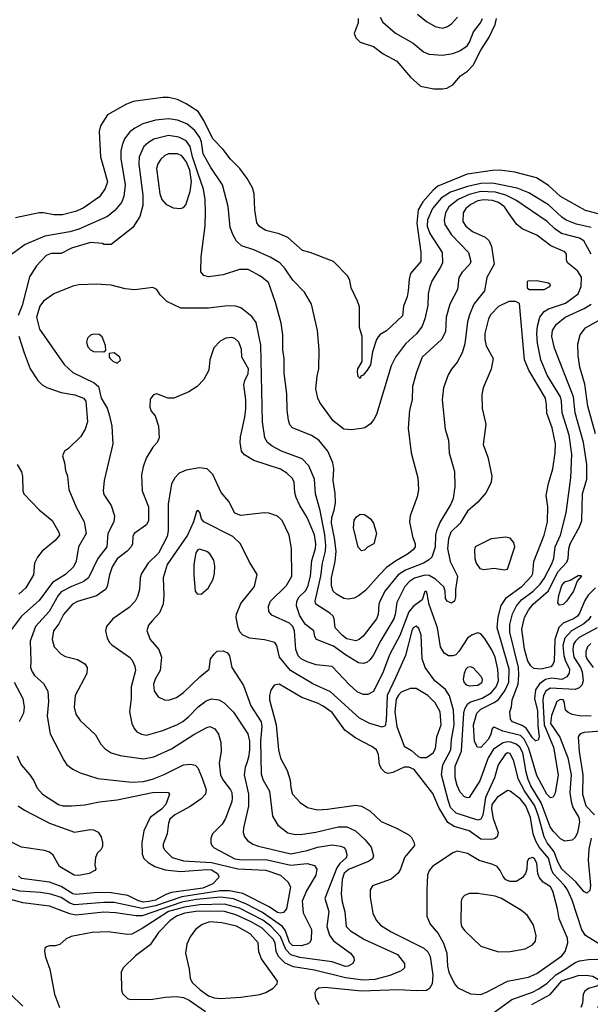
# Model space of a CAD drawing. Extents: x 997026 to 1115308, y 536381 to 619039.
# Tile 440 of 484: x 1097794 to 1101668, y 556047 to 562737. Entities that reach past the tile are written whole.
import ezdxf

# ---------------------------------------------------------------- set-up
doc = ezdxf.new("R2010")
doc.units = 0

msp = doc.modelspace()

# ---------------------------------------------------------------- linework, layer by layer
at = {"layer": '0CON20XD'}
for points in [[(1100092.2, 562745), (1100092.5, 562715), (1100065.6, 562644.4), (1100075, 562614), (1100105, 562584.3), (1100195, 562555.6), (1100262, 562505), (1100355, 562454.3), (1100446.8, 562346.8), (1100515, 562286), (1100605, 562267.1), (1100665, 562267.1), (1100695, 562272.9), (1100734.5, 562295.5), (1100785.7, 562355), (1100835, 562387.5), (1100871.8, 562428.2), (1100925, 562530.8), (1100982.2, 562617.8), (1101022.1, 562705), (1101032.3, 562745)], [(1100241.4, 562755), (1100259.6, 562719.6), (1100345.7, 562645), (1100465, 562577.1), (1100535, 562519.5), (1100572.3, 562502.3), (1100665, 562496.2), (1100735, 562506.9), (1100781.4, 562525), (1100831.2, 562558.8), (1100848.8, 562585), (1100876, 562654), (1100922.1, 562715), (1100936.6, 562745)], [(1100494.3, 562775), (1100555, 562724.4), (1100615, 562692), (1100665, 562680), (1100699.1, 562690.9), (1100725, 562708), (1100766.3, 562753.7)], [(1100432.5, 560895), (1100425.3, 560854.7), (1100399.7, 560790.3), (1100392.5, 560725), (1100285, 560621.9), (1100241.5, 560598.5), (1100227.4, 560582.6), (1100215.6, 560564.4), (1100190.3, 560479.7), (1100175, 560392.5), (1100153.3, 560355), (1100125, 560322.5), (1100110, 560315), (1100105, 560300), (1100093, 560313), (1100086.7, 560345), (1100090, 560365), (1100120, 560415), (1100120, 560585), (1100100, 560645), (1100100, 560785), (1100088, 560825), (1100044, 560915), (1100036, 560965), (1100022, 560995), (1099925, 561093.8), (1099765, 561156), (1099715, 561168), (1099615, 561257.5), (1099555, 561281.9), (1099465, 561305.6), (1099421.2, 561331.2), (1099404.2, 561355.8), (1099390.5, 561445), (1099385.6, 561555), (1099374.3, 561595), (1099337.2, 561657.2), (1099288.6, 561725), (1099225, 561788.6), (1099174.6, 561854.6), (1099105, 561928.1), (1099043.3, 562053.3), (1099005, 562113.3), (1098925, 562166.4), (1098865, 562194.5), (1098805, 562208.5), (1098765, 562209.5), (1098565, 562180.8), (1098515, 562162), (1098390.3, 562089.7), (1098342.5, 562015), (1098333.2, 561976.8), (1098341.5, 561805), (1098364.5, 561725), (1098388.8, 561635), (1098375, 561590), (1098335, 561534.4), (1098223.8, 561456.2), (1098173.3, 561435), (1098085, 561411.5), (1098025, 561411.1), (1097955, 561425.6), (1097925, 561425.6), (1097765, 561391.1)], [(1101675, 561324.4), (1101575, 561347), (1101505, 561375.3), (1101474.8, 561394.8), (1101385, 561478.6), (1101249.8, 561559.8), (1101172.3, 561592.3), (1101005, 561626.9), (1100925, 561623.1), (1100835, 561604.9), (1100720, 561565), (1100656.5, 561523.5), (1100596.7, 561455), (1100562.6, 561377.4), (1100561, 561335), (1100577.8, 561285), (1100661.5, 561155), (1100664.6, 561085), (1100651.8, 561055), (1100595.4, 560965), (1100578.5, 560925), (1100567.3, 560875), (1100564.7, 560795), (1100545.3, 560704.8), (1100526.2, 560655), (1100488.3, 560601.7), (1100412.9, 560535), (1100344.5, 560445), (1100316.7, 560385), (1100216, 560054), (1100199.4, 560020.6), (1100175, 559990), (1100136.7, 559965), (1100115, 559958.6), (1100045, 559950), (1099995, 559955.6), (1099922.3, 560012.3), (1099831.9, 560135), (1099816.9, 560165), (1099805, 560230), (1099813.1, 560315), (1099825.6, 560365), (1099826.9, 560495), (1099815.5, 560625.5), (1099775.8, 560805), (1099728.1, 560885), (1099647.6, 560967.6), (1099595.3, 561045), (1099559.6, 561085), (1099495, 561124.7), (1099383.9, 561173.9), (1099300.6, 561200.6), (1099265, 561231.4), (1099242.1, 561272.1), (1099222.9, 561325), (1099208.1, 561468.1), (1099170, 561615), (1099092.3, 561732.3), (1099040.3, 561825), (1099028.3, 561905), (1099017.3, 561937.3), (1098982.4, 561985), (1098928.8, 562028.8), (1098865, 562053.8), (1098805, 562063.8), (1098715, 562053.7), (1098630.7, 562029.3), (1098575, 562000), (1098541.8, 561975), (1098505, 561926.9), (1098488.7, 561885), (1098481.2, 561845), (1098481.2, 561795), (1098510.3, 561615), (1098500.8, 561535), (1098484.3, 561495.7), (1098439.9, 561440.1), (1098390.1, 561399.9), (1098195.5, 561314.5), (1098135, 561296.6), (1097965, 561266.6), (1097829.7, 561210.3), (1097731.9, 561138.1)], [(1101673.1, 561145), (1101624.4, 561235), (1101595, 561251.6), (1101473.8, 561283.8), (1101426.7, 561316.7), (1101375.9, 561365.9), (1101161.6, 561511.6), (1101094, 561544), (1101024.6, 561564.6), (1100925, 561569.1), (1100845, 561550.2), (1100770.4, 561515), (1100707.6, 561465), (1100684.2, 561425), (1100676.7, 561375), (1100681.3, 561345), (1100725, 561276.4), (1100840.6, 561155), (1100856.7, 561095), (1100851.1, 561075), (1100797.7, 561022.3), (1100776.5, 560985), (1100766.5, 560905), (1100714.6, 560805), (1100689.2, 560715), (1100684.6, 560615.4), (1100658.9, 560565), (1100527.5, 560445), (1100487.8, 560342.2), (1100461.8, 560245), (1100458.5, 560155), (1100441.5, 560085), (1100431.7, 559961.7), (1100451.5, 559795), (1100496.7, 559625), (1100500.5, 559545), (1100493.5, 559495), (1100445.6, 559365), (1100440.6, 559325), (1100461.2, 559225), (1100479.6, 559175), (1100478.8, 559155), (1100464.5, 559135), (1100427.5, 559105), (1100345, 559058.8), (1100284.1, 559015.9), (1100235, 558962.3), (1100141.4, 558858.6), (1100095, 558821.5), (1100065, 558806.5), (1100025, 558799.1), (1099995, 558803.8), (1099945, 558833.6), (1099923.2, 558855), (1099911, 558891), (1099910, 558945), (1099936.7, 559055), (1099941.6, 559125), (1099931.2, 559215), (1099910.3, 559315), (1099913.6, 559355), (1099930, 559405), (1099937.5, 559455), (1099935, 559517.5), (1099921.6, 559605), (1099927.5, 559685), (1099920, 559725), (1099885.5, 559805), (1099825, 559880.6), (1099775, 559912.5), (1099645, 559964.3), (1099627.1, 559985), (1099617.8, 560015), (1099609.5, 560085), (1099607.3, 560195), (1099589.5, 560335), (1099589.5, 560435), (1099579.5, 560495), (1099579.5, 560595), (1099570, 560675), (1099530, 560815), (1099482, 560952), (1099428, 560995), (1099345, 561040), (1099285, 561040.8), (1099175, 561003.5), (1099075, 560989.2), (1099045, 560998.8), (1099023.8, 561025), (1099026.9, 561125), (1099053, 561337), (1099056.2, 561425), (1099052.7, 561515), (1099041.2, 561585), (1099005, 561688.9), (1098966, 561805), (1098950.2, 561875), (1098925, 561913.9), (1098875, 561940), (1098805, 561951.3), (1098704.3, 561925), (1098667.3, 561902.7), (1098637.5, 561875), (1098603.7, 561806.4), (1098602.2, 561755), (1098630.3, 561545), (1098630.8, 561475), (1098610.2, 561399.8), (1098561.2, 561325), (1098415, 561210), (1098365, 561210), (1098355, 561217.5), (1098275, 561222.2), (1098144.7, 561185.3), (1098075, 561148.8), (1098007.9, 561147.9), (1097972.9, 561135), (1097908.5, 561065), (1097860.5, 560989.5), (1097810.3, 560795), (1097783.2, 560726.8)], [(1098885, 561453.3), (1098905, 561460.6), (1098920.7, 561479.3), (1098951.2, 561568.8), (1098959.1, 561635), (1098948.5, 561715), (1098925, 561774.7), (1098895, 561811.6), (1098865, 561825.8), (1098805, 561826.5), (1098778.5, 561815), (1098751, 561789), (1098732.5, 561757.5), (1098723.4, 561726.6), (1098744.7, 561555), (1098758.7, 561515), (1098785, 561483.8), (1098835, 561458.8), (1098885, 561453.3)], [(1101755, 561410), (1101635, 561440), (1101465.6, 561535), (1101385, 561611.5), (1101303.3, 561663.3), (1101155, 561701.3), (1101054.7, 561714.7), (1101005, 561712.6), (1100833, 561687), (1100633.4, 561606.6), (1100600.1, 561579.9), (1100530, 561500), (1100500, 561445), (1100489.6, 561355), (1100518.4, 561155), (1100517.8, 561095), (1100447.6, 561012.4), (1100437.5, 560975), (1100432.5, 560895)], [(1101671.7, 558685), (1101657.5, 558662.5), (1101625, 558633.1), (1101539.7, 558585), (1101496.4, 558535), (1101482.7, 558485), (1101487.6, 558417.6), (1101496.9, 558385), (1101527.9, 558325), (1101525, 558296.9), (1101508.6, 558271.4), (1101475, 558253.5), (1101405, 558261.9), (1101365, 558253.8), (1101322.4, 558225), (1101296.2, 558183.8), (1101289.5, 558125), (1101310.5, 558040.5), (1101311.4, 557941.4), (1101320.5, 557865), (1101315, 557842.5), (1101295, 557836.4), (1101275, 557856.9), (1101232.7, 557922.7), (1101205, 557941.1), (1101139.2, 557965), (1101125.7, 557985), (1101122.9, 558035), (1101132.9, 558067.1), (1101136.8, 558115), (1101178.8, 558221.2), (1101183.8, 558285), (1101179.7, 558335), (1101120.8, 558575), (1101121.4, 558628.6), (1101139, 558701), (1101167.2, 558755), (1101201.9, 558795), (1101281.1, 558855), (1101328.2, 558901.8), (1101355, 558940.4), (1101404.2, 559035), (1101419.7, 559075), (1101430.3, 559155), (1101466.2, 559235), (1101503.6, 559386.4), (1101535.8, 559624.2), (1101542.9, 559785), (1101524.2, 559914.2), (1101478.1, 560065), (1101473.8, 560145), (1101464.8, 560175), (1101375, 560320.9), (1101333.4, 560425), (1101308.9, 560538.9), (1101305.2, 560605), (1101309.5, 560655), (1101325, 560715.6), (1101355.2, 560754.8), (1101385, 560772.3), (1101499.6, 560810.4), (1101585.4, 560875), (1101607.3, 560925), (1101608.3, 560988.3), (1101580.8, 561030.9), (1101514.3, 561085), (1101507.1, 561105), (1101505.7, 561145), (1101495, 561160), (1101400.3, 561200.3), (1101305, 561272.3), (1101205.4, 561315.4), (1101167.6, 561347.6), (1101113.1, 561425), (1101085.3, 561465), (1101045, 561495.5), (1101005, 561508.6), (1100945, 561512.7), (1100905, 561506.1), (1100858.1, 561481.9), (1100822.9, 561455), (1100804.7, 561425), (1100803.3, 561365), (1100823.2, 561335), (1100869, 561299), (1100955, 561258.5), (1100981.5, 561235), (1100996.2, 561195), (1101016.1, 561076.1), (1100965.7, 560985.7), (1100949.6, 560895), (1100878.2, 560805), (1100848.7, 560731.3), (1100835.3, 560685), (1100816, 560535), (1100797.5, 560472.5), (1100765, 560410.8), (1100725, 560362.5), (1100703.5, 560325), (1100671.1, 560235), (1100662.5, 560155), (1100682.9, 559955), (1100705, 559880), (1100709.4, 559795), (1100746.8, 559666.8), (1100749.1, 559565), (1100736.5, 559483.5), (1100721.1, 559445), (1100649.6, 559325), (1100623.8, 559265), (1100616.9, 559235), (1100615, 559153.3), (1100591.2, 559085), (1100570, 559065), (1100534.5, 559045), (1100413.4, 558996.6), (1100364, 558966), (1100274.5, 558855.5), (1100243.4, 558795), (1100231.8, 558765), (1100228.1, 558695), (1100217.1, 558665), (1100125, 558547.5), (1100098.6, 558525), (1100075, 558517.1), (1100015, 558531.1), (1099985, 558552.3), (1099934.6, 558605), (1099929.1, 558665), (1099921.1, 558685), (1099900.6, 558705), (1099804.4, 558765), (1099800, 558785), (1099837.7, 558955), (1099849.8, 559045), (1099870.8, 559125), (1099872.9, 559165), (1099866.3, 559236.3), (1099835, 559401.2), (1099803.2, 559515), (1099794.7, 559615), (1099755.9, 559705.9), (1099712.4, 559752.4), (1099570.8, 559805), (1099508.5, 559838.5), (1099475.3, 559865.3), (1099457.3, 559895), (1099442, 560005), (1099430, 560525), (1099398.9, 560678.9), (1099370.9, 560720.9), (1099295, 560778.5), (1099260.6, 560790.6), (1099205, 560792.1), (1099075, 560776.2), (1098887.3, 560777.3), (1098793.2, 560823.2), (1098748.3, 560868.3), (1098725, 560903.3), (1098698.3, 560918.3), (1098575, 560902.5), (1098510.8, 560909.2), (1098415, 560933.5), (1098315, 560939.6), (1098195, 560934.6), (1098155, 560925.4), (1098025.9, 560874.1), (1097955, 560825.6), (1097929.5, 560790.5), (1097907.9, 560715), (1097927.8, 560635), (1098094.7, 560394.7), (1098155, 560340.8), (1098299.6, 560269.6), (1098329.1, 560245), (1098347.2, 560165), (1098386.5, 560096.5), (1098404.2, 560045), (1098418.4, 559975), (1098425.5, 559855.5), (1098367.1, 559605), (1098359.5, 559535), (1098365, 559510), (1098414.4, 559435), (1098437.5, 559365), (1098431.8, 559325), (1098392.4, 559245), (1098384.1, 559155), (1098324.8, 559075.2), (1098260.8, 558945), (1098225, 558918.4), (1098144.2, 558885.8), (1098075, 558848.4), (1098055, 558824.6), (1097993.6, 558715), (1097901.6, 558615), (1097864.6, 558515), (1097868.6, 558378.6), (1097867.7, 558335), (1097877.1, 558305), (1097895, 558281.1), (1097956.2, 558226.2), (1097985.6, 558175), (1097990, 558105), (1097980.5, 558005), (1098001.4, 557885), (1098092.5, 557705), (1098114.6, 557674.6), (1098153.7, 557643.7), (1098205, 557620), (1098325, 557580.5), (1098555.9, 557555.9), (1098635, 557561.7), (1098694.4, 557575.6), (1098775, 557607.8), (1098905, 557673.6), (1098955, 557678.9), (1098985, 557671.4), (1099004, 557654), (1099032.8, 557582.7), (1099059.2, 557505), (1099056.2, 557475), (1099026, 557444), (1098950.3, 557389.7), (1098847.5, 557335), (1098812.9, 557305), (1098802.9, 557277.1), (1098794.6, 557205), (1098768.8, 557135), (1098768.2, 557115), (1098778.5, 557095), (1098828.6, 557045), (1098905, 557022.4), (1099095, 557010.5), (1099275, 556967.7), (1099465, 556959), (1099565, 556925.3), (1099615, 556878.6), (1099632.1, 556845), (1099605.5, 556695), (1099585, 556670.9), (1099565, 556665.3), (1099545, 556671.1), (1099488.6, 556708.6), (1099309.6, 556799.6), (1099218.4, 556818.4), (1099155, 556817.3), (1098895, 556777), (1098715, 556714.7), (1098625, 556698.7), (1098435, 556739.2), (1098365, 556739.5), (1098165, 556721.8), (1098133.6, 556733.6), (1098075, 556773), (1098005, 556794.5), (1097935.8, 556805.8), (1097795, 556815.5), (1097735, 556831.2)], [(1101253, 560903), (1101355, 560904), (1101392.5, 560925), (1101397.5, 560935), (1101385, 560947.5), (1101305, 560962.5), (1101245, 560960), (1101240, 560955), (1101240, 560915), (1101253, 560903)], [(1101714.5, 558605.5), (1101591.9, 558538.1), (1101566.7, 558515), (1101555, 558492.9), (1101550.2, 558455), (1101555.9, 558405), (1101601, 558335), (1101613.5, 558305), (1101620.3, 558245), (1101610.4, 558215), (1101593.1, 558196.9), (1101564.8, 558185.2), (1101395, 558194.1), (1101367.4, 558175), (1101350.7, 558145), (1101346.1, 558115), (1101353.9, 557945), (1101417.6, 557795), (1101449.7, 557605), (1101428.8, 557481.2), (1101415, 557453.3), (1101399.1, 557449.1), (1101373.2, 557475), (1101305, 557602.5), (1101251.2, 557785), (1101218.5, 557848.5), (1101195, 557873.7), (1101073.7, 557903.7), (1101015, 557930.8), (1101002.2, 557917.8), (1100991.3, 557875), (1100975.3, 557845), (1100925, 557790.8), (1100903.2, 557793.2), (1100882.3, 557832.3), (1100875.7, 557945), (1100898.6, 558025), (1100925, 558051.4), (1101015, 558097.4), (1101045, 558118.9), (1101087.3, 558177.3), (1101115.5, 558235), (1101116.8, 558325), (1101065.9, 558505.9), (1101036.1, 558605), (1101043.2, 558676.8), (1101062.8, 558757.2), (1101098.9, 558811.1), (1101205, 558888.8), (1101269.4, 558955), (1101277.5, 558975), (1101285.3, 559055), (1101355.7, 559234.3), (1101378.7, 559325), (1101378.9, 559428.9), (1101368.9, 559505), (1101383.3, 559585), (1101413.8, 559685), (1101430.4, 559795), (1101432.1, 559855), (1101409.1, 559965), (1101374.2, 560064.2), (1101371.1, 560121.1), (1101364.7, 560165), (1101250.8, 560355), (1101222.2, 560425), (1101188, 560808), (1101161.2, 560821.2), (1101115, 560821.4), (1101045, 560788.1), (1100992.2, 560735), (1100976.5, 560705), (1100952.5, 560605), (1100951.5, 560565), (1100960.7, 560520.7), (1101008.1, 560435), (1100995, 560362.5), (1100940, 560235), (1100932.1, 560187.9), (1100932.9, 560095), (1100959.7, 559989.7), (1100941.2, 559851.2), (1100972.5, 559765), (1101000, 559635), (1100996, 559595), (1100962, 559525), (1100905, 559459.2), (1100835, 559396.7), (1100784.2, 559315), (1100720.2, 559255), (1100705, 559210), (1100698.8, 559145), (1100716.6, 559056.6), (1100765.9, 558955), (1100753.1, 558865), (1100752.9, 558812.9), (1100745, 558786.7), (1100725, 558772.5), (1100696, 558785), (1100685.8, 558805), (1100682.9, 558855), (1100672.6, 558882.6), (1100616.3, 558936.3), (1100575, 558961), (1100545, 558962.3), (1100475, 558942), (1100440.5, 558919.5), (1100409, 558885), (1100353.5, 558776.5), (1100344.2, 558695), (1100335, 558666.9), (1100245, 558518.5), (1100192.7, 558417.3), (1100172.1, 558387.9), (1100149.8, 558370.2), (1100125, 558362.5), (1100095, 558366.5), (1100005, 558421.2), (1099925, 558480), (1099810, 558525), (1099796.7, 558545), (1099791.2, 558585), (1099735, 558627.3), (1099696.2, 558686.2), (1099673.9, 558755), (1099676.1, 558785), (1099691.6, 558815), (1099733.8, 558856.2), (1099751, 558885), (1099767.3, 558955), (1099776.7, 559063.3), (1099802.9, 559145), (1099804.8, 559174.8), (1099796.3, 559236.3), (1099744.7, 559355), (1099696.1, 559435), (1099670.4, 559490.4), (1099661.1, 559525), (1099657.5, 559595), (1099645, 559620.6), (1099606.9, 559655), (1099565, 559682.1), (1099382.8, 559742.8), (1099320.7, 559780.7), (1099300.8, 559805), (1099291.5, 559865), (1099293.6, 559903.6), (1099323.4, 560036.6), (1099329.7, 560095), (1099329.2, 560155), (1099315.9, 560255), (1099322.1, 560285), (1099345, 560333.3), (1099346.5, 560365), (1099302, 560445), (1099299.2, 560499.2), (1099282, 560545), (1099255, 560571.2), (1099235, 560578), (1099193.6, 560573.6), (1099155, 560553.3), (1099112.5, 560507.5), (1099083.8, 560425), (1099078.8, 560355), (1099045, 560293.3), (1098998.8, 560245), (1098941.3, 560208.7), (1098840, 560165), (1098800, 560165), (1098725, 560194), (1098702.7, 560187.3), (1098680.5, 560159.5), (1098676.7, 560105), (1098686.4, 560076.4), (1098713.3, 560045), (1098736.2, 559975), (1098740, 559895), (1098726, 559865), (1098696.8, 559833.2), (1098652.8, 559757.2), (1098632, 559698), (1098621.5, 559645), (1098624.4, 559535), (1098667.4, 559427.4), (1098668.1, 559335), (1098654.2, 559305), (1098571.9, 559245), (1098561.9, 559225), (1098559.4, 559175), (1098550, 559155), (1098522.2, 559125), (1098455, 559072.7), (1098420.5, 559019.5), (1098402.7, 558965), (1098388.5, 558885), (1098376.7, 558865), (1098315, 558821.5), (1098185, 558783.6), (1098152.2, 558765), (1098090, 558695), (1098058.9, 558631.1), (1098023.1, 558585), (1098014.4, 558525.6), (1098026.8, 558476.8), (1098075, 558426), (1098105, 558410), (1098185, 558390.8), (1098235, 558360), (1098252, 558335), (1098249.2, 558295), (1098170, 558145), (1098162.5, 558065), (1098175, 558018), (1098205, 557976), (1098307.4, 557877.4), (1098344.3, 557815), (1098373.1, 557783.1), (1098415, 557754.5), (1098476.8, 557736.8), (1098634.6, 557714.6), (1098705, 557727.3), (1098825, 557783.1), (1098975, 557880.4), (1099065, 557928.2), (1099085, 557933.5), (1099117.7, 557917.7), (1099142.9, 557882.9), (1099160.4, 557825), (1099160.9, 557765), (1099146.9, 557685), (1099156.9, 557605), (1099172.2, 557572.2), (1099225.5, 557505), (1099234.5, 557485), (1099237.4, 557447.4), (1099234.4, 557425), (1099191.7, 557308.3), (1099168.7, 557271.3), (1099101.9, 557205), (1099092.5, 557175), (1099092.5, 557145), (1099098.6, 557125), (1099115, 557108.9), (1099255, 557034.8), (1099305, 557027.5), (1099465, 557031.2), (1099635, 556992), (1099745, 557002.4), (1099795, 556988.9), (1099811.8, 556965), (1099805.4, 556925), (1099741.3, 556818.7), (1099712.7, 556747.3), (1099717.9, 556667.9), (1099774.6, 556554.6), (1099772.9, 556485), (1099760.5, 556465), (1099745.2, 556454.8), (1099705.7, 556444.3), (1099645, 556445.5), (1099625, 556465.8), (1099599.5, 556545), (1099577.1, 556575), (1099441.2, 556671.2), (1099333, 556727), (1099245, 556763.4), (1099156.7, 556775), (1098995, 556757.9), (1098895, 556739.8), (1098625, 556648.5), (1098585, 556647), (1098445, 556667.7), (1098365, 556672.2), (1098175, 556652.9), (1098135, 556661.2), (1097995, 556714.3), (1097815, 556737.2), (1097731.7, 556758.3)], [(1101704.1, 558875.9), (1101654.3, 558825.7), (1101630.5, 558789.5), (1101595, 558705.5), (1101580.3, 558685), (1101555, 558666.9), (1101485, 558636.2), (1101455, 558606.7), (1101427.5, 558525), (1101421.8, 558378.2), (1101414.3, 558355.7), (1101400.3, 558339.8), (1101335, 558323.3), (1101285, 558328.7), (1101265, 558346.2), (1101245, 558379.1), (1101221.2, 558458.8), (1101202.9, 558595), (1101222.5, 558675), (1101249.7, 558725), (1101280.3, 558765), (1101383.6, 558856.4), (1101448.2, 558985), (1101508.3, 559051.7), (1101517, 559075), (1101523, 559145), (1101531.3, 559175), (1101597.2, 559295), (1101610, 559335), (1101615.2, 559515), (1101644.8, 559615), (1101645.6, 559715), (1101621.1, 559865), (1101564.7, 560065.3), (1101554.8, 560175), (1101424.6, 560505), (1101407.3, 560585), (1101410.5, 560625), (1101436.9, 560665), (1101498.5, 560715), (1101626.5, 560775), (1101673.5, 560805)], [(1101704, 559924), (1101652.1, 560112.1), (1101630.1, 560260.1), (1101597.3, 560375), (1101585.3, 560455.3), (1101583.6, 560535), (1101599.5, 560595), (1101636.4, 560643.6), (1101776.8, 560723.2)], [(1097786.8, 560586.8), (1097823.1, 560473.1), (1097865.7, 560365), (1097916, 560285), (1097945.5, 560255.5), (1097977.4, 560237.4), (1098075, 560204.5), (1098168.1, 560188.1), (1098227.5, 560165), (1098243.3, 560145), (1098252.9, 560005), (1098238, 559955), (1098208.8, 559905), (1098125.7, 559824.3), (1098096.7, 559805), (1098084, 559774), (1098098.8, 559725), (1098104, 559675), (1098118.6, 559635), (1098127.5, 559545), (1098177.8, 559425), (1098230.4, 559325), (1098243.9, 559245), (1098193.1, 559155), (1098177.4, 559057.4), (1098159.7, 559020.3), (1098105, 558966.8), (1098017, 558913), (1097925, 558790.4), (1097805.7, 558684.3), (1097723.8, 558575)], [(1098365, 560480), (1098377.5, 560492.5), (1098376.4, 560523.6), (1098353, 560583), (1098333, 560597), (1098295, 560600), (1098275, 560592.5), (1098255, 560572.5), (1098246.2, 560545), (1098256.7, 560515), (1098275, 560493.3), (1098295, 560482.5), (1098365, 560480)], [(1098455, 560402.5), (1098477, 560423), (1098472.5, 560445), (1098435, 560472.5), (1098401.7, 560468.3), (1098400, 560445), (1098407.5, 560435), (1098426.4, 560416.4), (1098455, 560402.5)], [(1097775.7, 559715), (1097805.9, 559664.1), (1097813, 559633), (1097814.4, 559535), (1097821.9, 559515), (1097926.7, 559406.7), (1098013.1, 559333.1), (1098059.2, 559255), (1098064.2, 559235), (1098035, 559198.6), (1097945.6, 559125), (1097914.5, 559085), (1097894.5, 559045), (1097887.5, 558965), (1097834.2, 558875.8), (1097787.2, 558832.8)], [(1101674.8, 558005.2), (1101595, 558007.4), (1101545.8, 558015.8), (1101518.6, 558028.6), (1101500.5, 558045), (1101491.9, 558105), (1101483.8, 558115), (1101465, 558117.3), (1101441.2, 558105), (1101405, 558009.2), (1101399, 557955), (1101460.9, 557860.9), (1101515, 557721.9), (1101539, 557605), (1101530, 557485), (1101537.9, 557425), (1101550, 557385), (1101591.3, 557315), (1101596, 557285), (1101580.4, 557215), (1101565, 557180), (1101545, 557161.9), (1101495, 557155.5), (1101465, 557170), (1101415, 557222.1), (1101395, 557251.8), (1101335.7, 557415), (1101265, 557531.9), (1101246, 557575), (1101232.1, 557625), (1101211.1, 557755), (1101188.9, 557795), (1101163.8, 557813.8), (1101129, 557829), (1101105, 557830.8), (1101076.4, 557823.6), (1101010.6, 557779.4), (1100975, 557721.2), (1100918.9, 557565), (1100845, 557452.9), (1100835, 557450), (1100815, 557456.9), (1100785, 557487.1), (1100763.9, 557533.9), (1100751.7, 557585), (1100750, 557665), (1100793.4, 557766.6), (1100810.3, 558025), (1100816.9, 558055), (1100834.5, 558085.5), (1100850.7, 558099.3), (1100935, 558126.8), (1100995, 558164.3), (1101028.1, 558205), (1101045.2, 558245), (1101041.3, 558325), (1101022.2, 558405), (1100999.7, 558455), (1100949.6, 558535), (1100925, 558563.1), (1100905, 558570.8), (1100866.4, 558556.4), (1100835, 558534.3), (1100776.1, 558445), (1100755, 558422.5), (1100735, 558413.5), (1100705, 558414.4), (1100675, 558432.5), (1100652.1, 558475), (1100631.6, 558605), (1100573.2, 558763.2), (1100561.4, 558835), (1100555, 558851.2), (1100545, 558851.2), (1100525.5, 558794.5), (1100465, 558748.9), (1100435, 558714.6), (1100375, 558552.7), (1100305, 558422.2), (1100261.1, 558305), (1100195, 558171.5), (1100158.6, 558151.4), (1100125, 558151.5), (1100085, 558170), (1100029.7, 558219.8), (1099915, 558342.2), (1099807.4, 558352.6), (1099745, 558373.4), (1099703.8, 558395), (1099685.2, 558415.2), (1099667.7, 558457.7), (1099659.8, 558585), (1099648.3, 558615), (1099625, 558637.3), (1099505, 558690.8), (1099484.2, 558715), (1099482.7, 558752.7), (1099496.9, 558785), (1099605, 558891.4), (1099642.5, 558955), (1099638.6, 559145), (1099624.4, 559235), (1099575.7, 559335), (1099545, 559362.9), (1099485, 559384.3), (1099453.2, 559386.8), (1099295, 559368.8), (1099254.7, 559384.7), (1099213.3, 559463.3), (1099162.7, 559525), (1099105, 559647.5), (1099065.5, 559685.5), (1099015, 559692.9), (1098923.2, 559676.8), (1098876.2, 559655), (1098846, 559625), (1098825, 559582.5), (1098802.2, 559445), (1098801.9, 559265), (1098794.7, 559225), (1098735, 559112.9), (1098666.5, 559045), (1098620.5, 558975), (1098610.5, 558945), (1098606.5, 558865), (1098593, 558817), (1098576.9, 558785), (1098537, 558743), (1098426, 558665), (1098382.5, 558615), (1098375.8, 558585), (1098388.6, 558535), (1098403.3, 558505), (1098419.2, 558489.2), (1098538.1, 558405), (1098556.7, 558385), (1098576.4, 558345), (1098580.4, 558315), (1098551.5, 558205), (1098550.5, 558125), (1098538.1, 558035), (1098553.9, 557953.9), (1098570.5, 557920.5), (1098589.2, 557899.2), (1098621.2, 557881.2), (1098653.7, 557876.3), (1098765, 557906.4), (1098865, 557948.2), (1098900.8, 557969.2), (1098939.7, 558000.3), (1099005, 558067.7), (1099060.1, 558109.9), (1099095, 558121.8), (1099145, 558115.5), (1099182.9, 558095), (1099245, 558031.9), (1099343.6, 557885), (1099353.9, 557835), (1099354.6, 557775), (1099348, 557725), (1099337.3, 557695), (1099324.1, 557655.9), (1099317.1, 557605), (1099346.2, 557475), (1099346.7, 557393.3), (1099312.5, 557245), (1099311.1, 557215), (1099319.4, 557185), (1099340.6, 557160.6), (1099377.5, 557135), (1099415, 557120.3), (1099635, 557070), (1099745, 557092.5), (1099815, 557114.8), (1099915, 557129.3), (1099975, 557121.5), (1099995, 557112.5), (1100005, 557098.8), (1100015.4, 557065), (1100012.9, 557045), (1099967, 557003), (1099946.6, 556973.4), (1099865.7, 556765.7), (1099892.1, 556677.9), (1099878.3, 556575), (1099896.6, 556516.6), (1099925, 556477.3), (1100039.4, 556395), (1100061.4, 556365), (1100065.7, 556345), (1100056, 556325), (1100025, 556305.6), (1100005, 556303.3), (1099914.3, 556334.3), (1099695.2, 556364.8), (1099635, 556382.2), (1099599.8, 556419.8), (1099565, 556507.5), (1099497.9, 556577.9), (1099445, 556617.6), (1099285, 556700.5), (1099185, 556727.8), (1099015, 556721.6), (1098912.3, 556707.7), (1098805, 556678), (1098625, 556561.5), (1098555, 556522.9), (1098525, 556520.6), (1098395, 556539.1), (1098285, 556535.4), (1098142.7, 556507.3), (1098108.6, 556491.4), (1098065, 556453.8), (1098035, 556443.8), (1097995, 556443.3), (1097975, 556437.5), (1097965, 556427.5), (1097961.2, 556405), (1097967.7, 556367.7), (1097999.2, 556285), (1098030, 556115), (1098063.1, 556025)], [(1100344.5, 558264.5), (1100289, 558145), (1100281.8, 557975), (1100275, 557940), (1100255, 557930), (1100172, 557955), (1100100.6, 557990.6), (1099905, 558171.1), (1099784.8, 558224.8), (1099633.1, 558315), (1099556.9, 558405), (1099540.6, 558485), (1099525, 558505.7), (1099455, 558523.1), (1099355, 558534.3), (1099306.6, 558556.6), (1099288.7, 558578.7), (1099277.4, 558607.4), (1099262.5, 558675), (1099265, 558697.5), (1099295, 558769.2), (1099388.5, 558885), (1099406.4, 558966.4), (1099352, 559055), (1099292.9, 559175), (1099240, 559225), (1099043.8, 559325), (1099028, 559345), (1099017.7, 559387.7), (1099005, 559402.5), (1098993.8, 559395), (1098972.9, 559325), (1098933.3, 559235), (1098795.9, 559035), (1098767.8, 558945), (1098773.3, 558825), (1098768.5, 558765), (1098742.7, 558707.3), (1098695, 558654.3), (1098668, 558622), (1098655.8, 558585), (1098680, 558525), (1098737.2, 558457.2), (1098756.2, 558405), (1098748.5, 558315), (1098712.5, 558255), (1098703.1, 558223.1), (1098707.6, 558177.6), (1098734, 558135), (1098777.5, 558115), (1098805, 558112.9), (1098857.6, 558132.4), (1098905, 558164.4), (1099017.2, 558272.8), (1099080, 558325), (1099088.8, 558395), (1099113, 558427), (1099135, 558446), (1099175, 558449.2), (1099204.3, 558434.3), (1099218, 558415), (1099234.2, 558335), (1099312.6, 558212.6), (1099363.9, 558075), (1099433.5, 557965), (1099436.7, 557935), (1099427.8, 557835), (1099433.1, 557613.1), (1099444.5, 557575), (1099489.6, 557495), (1099510.5, 557325), (1099547.1, 557265), (1099615, 557212.5), (1099665, 557200.9), (1099715, 557201.8), (1099805, 557215.3), (1099955, 557252.7), (1100015, 557253.3), (1100074.7, 557224.7), (1100139.2, 557165), (1100179.5, 557115), (1100197.1, 557055), (1100188.6, 557035), (1100162.9, 557017.1), (1100031.2, 556965), (1099997.7, 556937.7), (1099983.9, 556895), (1099976.9, 556795), (1099982.2, 556742.2), (1100001.6, 556675), (1100010, 556575), (1100040.6, 556545), (1100135, 556487.7), (1100360, 556385), (1100407.1, 556325), (1100405.8, 556295), (1100384, 556275), (1100308, 556242), (1100205, 556214.2), (1100125, 556210.7), (1100005, 556225.8), (1099795, 556279.2), (1099651.9, 556301.9), (1099596.6, 556326.5), (1099551, 556371), (1099534.5, 556404.5), (1099528.8, 556465), (1099515, 556490), (1099440, 556565), (1099365, 556607.8), (1099261.2, 556655), (1099185, 556676.9), (1099005, 556679), (1098915.5, 556665.5), (1098858.8, 556645), (1098813.3, 556615), (1098735, 556533.5), (1098679.1, 556450.9), (1098579.4, 556375), (1098496.7, 556295), (1098483.3, 556265), (1098483.9, 556143.9), (1098491.2, 556121.2), (1098525, 556086.7), (1098545, 556080), (1098695, 556080.6), (1098784.5, 556094.5), (1098855, 556100.6), (1098905, 556093.8), (1098945, 556074.8), (1099055, 555998.8)], [(1100115, 559127.5), (1100092.3, 559152.3), (1100060, 559285), (1100064.1, 559335.9), (1100080.5, 559359.5), (1100105, 559376.2), (1100135.9, 559375.9), (1100175.9, 559345.9), (1100195.9, 559315.9), (1100216.1, 559246.1), (1100197.5, 559175), (1100156.4, 559153.6), (1100135, 559133.3), (1100115, 559127.5)], [(1101085, 559000), (1101105, 559002.5), (1101155.7, 559155), (1101148, 559185), (1101125, 559213.8), (1101095, 559220), (1100995, 559210), (1100886.7, 559155), (1100881.2, 559135), (1100883.1, 559075), (1100892.9, 559045), (1100919.1, 559009.1), (1100945, 559000.8), (1101015, 559010), (1101085, 559000)], [(1099025, 558833.8), (1099073.3, 558875), (1099107.5, 558935), (1099117, 558973), (1099118.6, 559025), (1099111.4, 559065), (1099085, 559108), (1099065, 559124), (1099015, 559138.6), (1099004.2, 559135), (1098990.5, 559115), (1098977.1, 559035), (1098976.4, 558965), (1098985.8, 558855), (1098997.5, 558835), (1099025, 558833.8)], [(1101460, 558760), (1101448.6, 558775), (1101455.4, 558825.4), (1101475, 558893.3), (1101495, 558916.7), (1101531.7, 558928.3), (1101585, 558960), (1101605, 558960), (1101607.5, 558955), (1101578, 558922), (1101553.3, 558855), (1101506.4, 558785), (1101485, 558763.3), (1101460, 558760)], [(1101675.2, 557175), (1101658.2, 557101.8), (1101653.9, 557025), (1101670.7, 556855), (1101665, 556819.4), (1101645, 556802.9), (1101625, 556812.1), (1101569.2, 556879.2), (1101475, 556964.8), (1101448, 557015), (1101422.5, 557082.5), (1101374.8, 557145), (1101353.9, 557185), (1101316.6, 557325), (1101291.5, 557395), (1101222, 557498), (1101180, 557575), (1101149.5, 557699.5), (1101125, 557751.2), (1101105, 557754.6), (1101090, 557745), (1101041.8, 557675), (1101016.9, 557585), (1100957.6, 557452.4), (1100937.4, 557332.6), (1100925, 557304.5), (1100905, 557298.9), (1100756.6, 557346.6), (1100718.4, 557385), (1100702.7, 557432.7), (1100656.7, 557605), (1100667.4, 557675), (1100720.4, 557775), (1100724.8, 557845.2), (1100744.5, 557945), (1100739, 558045), (1100712.6, 558142.6), (1100685.9, 558185.9), (1100612.9, 558245), (1100546.2, 558335), (1100527.5, 558395), (1100520, 558555), (1100505, 558599.4), (1100485, 558617.3), (1100466.2, 558605), (1100456.4, 558585), (1100413.4, 558416.6), (1100344.5, 558264.5)], [(1101671.5, 558498.5), (1101648.9, 558475), (1101638.1, 558445), (1101637.2, 558415), (1101643.8, 558395), (1101688.6, 558335)], [(1100845, 558210.8), (1100905, 558214.6), (1100933.5, 558235), (1100936.2, 558255), (1100927.5, 558275), (1100872.5, 558332.5), (1100855, 558340), (1100835, 558336.2), (1100824, 558325), (1100812.7, 558295), (1100805.5, 558255), (1100808.9, 558235), (1100825, 558217.8), (1100845, 558210.8)], [(1097756.2, 558235), (1097813.8, 558125), (1097823.6, 558065), (1097819.2, 558025), (1097788.8, 557965)], [(1101748, 556445), (1101635, 556515.3), (1101611.7, 556551.7), (1101544.8, 556755), (1101513, 556825), (1101493, 556855), (1101416.9, 556935), (1101403.7, 556963.7), (1101385, 557039.7), (1101320.4, 557115), (1101298, 557155), (1101280.8, 557205), (1101262, 557315), (1101231.3, 557395), (1101195, 557440.6), (1101125, 557495.4), (1101105, 557498.9), (1101035, 557451.9), (1100999.7, 557405), (1100997.6, 557375), (1101008.7, 557308.7), (1101042.3, 557215), (1101035.5, 557185), (1101018.1, 557171.9), (1100995, 557166.1), (1100925, 557169.1), (1100845, 557225.2), (1100744.8, 557254.8), (1100701.6, 557281.6), (1100638.6, 557385), (1100598.7, 557478.7), (1100472.3, 557642.3), (1100435, 557658.8), (1100405, 557658), (1100328, 557622), (1100295, 557614.4), (1100275, 557621.5), (1100252.3, 557645), (1100236.1, 557675), (1100230.8, 557745), (1100217.3, 557775), (1100185, 557799.2), (1100075, 557855.4), (1100000.6, 557910.6), (1099915, 558028.5), (1099855, 558071.8), (1099815, 558092.7), (1099710.4, 558130.4), (1099555, 558221.9), (1099521.2, 558215), (1099498, 558182), (1099489.6, 558145), (1099490.8, 558115), (1099534.2, 557945), (1099550, 557775), (1099565, 557718.8), (1099610.5, 557635), (1099629.8, 557569.8), (1099635, 557517.5), (1099646.9, 557475), (1099698, 557418), (1099748.8, 557385), (1099815, 557368.2), (1099883.8, 557373.8), (1100075, 557400), (1100115, 557393.6), (1100171.8, 557361.8), (1100248.5, 557288.5), (1100353, 557243), (1100435, 557199.2), (1100455, 557181.2), (1100472.9, 557145), (1100474.3, 557125), (1100406.5, 557045), (1100379.5, 556965), (1100363, 556937), (1100315, 556898), (1100188.9, 556851.1), (1100174.3, 556825), (1100173.1, 556775), (1100190.9, 556665), (1100215, 556618), (1100244.3, 556585), (1100315, 556539.6), (1100538.1, 556428.1)], [(1100515, 557722.9), (1100555, 557722.9), (1100600.5, 557755), (1100616.4, 557785), (1100625.4, 557865), (1100656.4, 557945), (1100648.9, 558035), (1100615, 558094.5), (1100565, 558145.4), (1100485, 558193.1), (1100445, 558193.2), (1100385, 558167.6), (1100365, 558147.3), (1100350.6, 558119.4), (1100341.3, 558035), (1100355, 557934.2), (1100405, 557800), (1100455, 557771.2), (1100500, 557730), (1100515, 557722.9)], [(1101798.1, 557908.1), (1101626.2, 557893.8), (1101600, 557885), (1101586.5, 557863.5), (1101591.6, 557765), (1101617.4, 557605), (1101614.5, 557474.5), (1101638, 557395), (1101696.4, 557335)], [(1097775.7, 557735.7), (1097803.1, 557675), (1097862.9, 557605), (1097889.4, 557565), (1097911.4, 557515), (1097948, 557475), (1098056.2, 557405), (1098086.2, 557396.2), (1098145, 557394.6), (1098235, 557401.8), (1098335, 557422.7), (1098455, 557436.9), (1098695, 557485.8), (1098781.3, 557488.7), (1098802.5, 557485), (1098811.2, 557475), (1098786, 557405), (1098757, 557373), (1098680, 557315), (1098637.5, 557225), (1098623.8, 557145), (1098626.2, 557066.2), (1098637.1, 557037.1), (1098665, 557010.4), (1098712.1, 556982.1), (1098781.1, 556961.1), (1098885, 556950), (1099065, 556963.3), (1099095, 556959.5), (1099137.3, 556935), (1099146.2, 556915), (1099143.9, 556905), (1099105.5, 556865), (1099036.2, 556835), (1098823.8, 556806.2), (1098786.4, 556793.6), (1098716.1, 556755), (1098670.6, 556745), (1098631.8, 556741.8), (1098595, 556751.9), (1098527.1, 556787.1), (1098415, 556805.2), (1098325, 556806.7), (1098175, 556791.7), (1098155, 556797.8), (1098075, 556846.7), (1097995, 556876.7), (1097805, 556902.1), (1097785, 556919.2)], [(1097782.9, 557395), (1097825, 557366.6), (1097995, 557277.5), (1098165, 557216.9), (1098274.1, 557234.1), (1098295, 557232), (1098325.6, 557215.6), (1098346, 557185), (1098355.8, 557145.8), (1098355, 557120), (1098345, 557096.7), (1098322, 557075), (1098309.2, 557045), (1098304, 556995), (1098310, 556965), (1098303.9, 556956.1), (1098265, 556935.8), (1098195, 556922.2), (1098163.3, 556925), (1098126, 556946), (1098064.1, 556984.1), (1098019.7, 557059.7), (1097995, 557080), (1097961.5, 557091.5), (1097805, 557115.4), (1097710.8, 557160.9)], [(1100925, 556114.4), (1100968.9, 556131.1), (1101105, 556202.9), (1101248.3, 556231.7), (1101304.7, 556255.3), (1101475.4, 556375), (1101498.7, 556405), (1101514.7, 556465), (1101513.8, 556495), (1101457.4, 556627.4), (1101446.5, 556695), (1101414.4, 556815.6), (1101397.5, 556845), (1101347.4, 556877.4), (1101322.5, 556905), (1101312.5, 556932.5), (1101305, 557006.7), (1101290, 557035), (1101275, 557043.3), (1101248, 557035), (1101239.2, 557015), (1101237.5, 556965), (1101228, 556935), (1101206.7, 556905), (1101165, 556881.4), (1101125, 556880.5), (1101095, 556893.3), (1101077.3, 556915), (1101056.8, 556956.8), (1101035, 556982.5), (1101007.4, 556997.4), (1100914.2, 557024.2), (1100835, 557071.2), (1100763.2, 557086.8), (1100735, 557076.9), (1100597.6, 556982.4), (1100574.4, 556955), (1100563.1, 556925), (1100557.5, 556825), (1100559.2, 556645), (1100580.6, 556590.6), (1100635, 556528.6), (1100672.4, 556462.4), (1100694.7, 556395), (1100697.9, 556305), (1100708.5, 556265), (1100747.1, 556185), (1100768.3, 556158.3), (1100855, 556117.1), (1100925, 556114.4)], [(1101045, 556402.9), (1101125, 556404.4), (1101225, 556422.9), (1101275, 556451.4), (1101296.9, 556475), (1101300, 556515), (1101282.5, 556585), (1101241.1, 556651.1), (1101200.6, 556685), (1101065, 556764.6), (1101022.6, 556782.6), (1100905, 556799.7), (1100845, 556798.5), (1100812.9, 556785), (1100795.6, 556765), (1100790.5, 556745), (1100789.4, 556605), (1100794.2, 556575), (1100816, 556545), (1100925, 556441.4), (1101045, 556402.9)], [(1099155.8, 556085.8), (1099295, 556094.2), (1099425, 556114), (1099463.9, 556126.1), (1099515, 556156), (1099542, 556185), (1099544.2, 556205), (1099435.4, 556355), (1099417.6, 556402.4), (1099411.8, 556465), (1099359.1, 556525), (1099265, 556576.7), (1099165, 556601.1), (1099085, 556606.9), (1099031.7, 556588.3), (1098987.1, 556555), (1098952, 556505), (1098927.5, 556455), (1098919.4, 556395), (1098945.3, 556285.3), (1098950.8, 556225), (1098965.4, 556195), (1099018.5, 556145), (1099075, 556104.7), (1099115, 556089.7), (1099155.8, 556085.8)], [(1100538.1, 556428.1), (1100565, 556402.2), (1100581.6, 556371.6), (1100599, 556245), (1100594.2, 556185), (1100575.2, 556154.8), (1100555, 556141.3), (1100485, 556137.1), (1100364.7, 556144.7), (1100115, 556136.3), (1099865, 556161.5), (1099824.5, 556155.5), (1099807.2, 556142.8), (1099796.9, 556125), (1099801.1, 556085), (1099825.7, 556045)], [(1101011, 555989), (1101135, 556080), (1101275, 556128.7), (1101319, 556151), (1101375, 556190), (1101435, 556247.1), (1101502.7, 556287.3), (1101565, 556331.6), (1101595, 556343.2), (1101655, 556351.6), (1101825, 556356.2), (1101930.8, 556325), (1101975, 556295.7), (1101982, 556285), (1101979.7, 556270.3), (1101935, 556241.1), (1101912.1, 556215), (1101904.7, 556195), (1101901.8, 556135), (1101888.2, 556115), (1101855, 556092.9), (1101716, 556024)], [(1101271.8, 556045), (1101396.1, 556113.9), (1101475, 556207.3), (1101585, 556242.9), (1101640, 556245), (1101685, 556236.9), (1101724.3, 556215), (1101732.3, 556197.7), (1101730.8, 556185), (1101717, 556173), (1101655, 556154), (1101630, 556135), (1101619.1, 556115), (1101614.7, 556055), (1101604.7, 556025)], [(1097730.6, 556115), (1097815.6, 556035)]]:
    msp.add_lwpolyline(points, dxfattribs=at)

doc.saveas('drawing.dxf')
